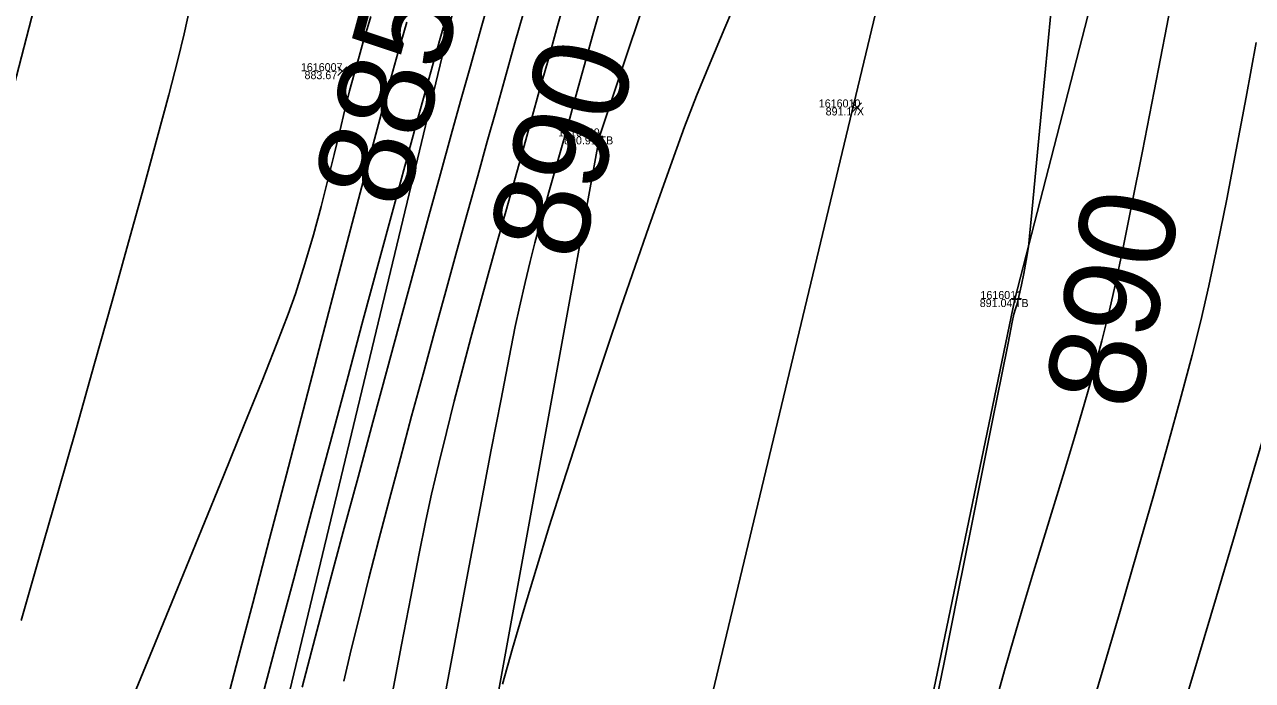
# Model space of a CAD drawing. Extents: x 1957117 to 1971063, y 701601 to 715861.
# Drawn here: x 1963135.2 to 1963189, y 705384.6 to 705413.3 of the extents above; entities that cross this region are included whole.
import ezdxf

# ---------------------------------------------------------------- set-up
doc = ezdxf.new("R2010")
doc.units = 0
for name, color, linetype in [('AP_X_Lights', 7, 'Continuous'), ('DT_X_Break_Line', 7, 'Continuous'), ('DT_X_Contour_Major', 7, 'Continuous'), ('DT_X_Contour_Minor', 7, 'Continuous'), ('GE_X_CL_20', 7, 'Continuous'), ('HY_X_Water_Edge', 7, 'Continuous'), ('PV_P_Drive', 7, 'Continuous'), ('PV_P_Shoulder', 7, 'Continuous'), ('RS_Raster1', 7, 'Continuous'), ('RW_X_Esmt_RR', 7, 'Continuous'), ('SC_Scratch1', 7, 'Continuous'), ('SC_Shading5', 7, 'Continuous')]:
    doc.layers.add(name, color=color, linetype=linetype)

msp = doc.modelspace()

# ---------------------------------------------------------------- linework, layer by layer
at = {"layer": 'AP_X_Lights'}
for p, q in [((1963148.949, 705411.091), (1963149.337, 705411.481)), ((1963148.949, 705411.481), (1963149.337, 705411.091)), ((1963171.464, 705409.506), (1963171.852, 705409.896)), ((1963171.464, 705409.896), (1963171.852, 705409.506))]:
    msp.add_line(p, q, dxfattribs=at)
at = {"layer": 'DT_X_Break_Line'}
for points in [[(1963059.618, 705072.384), (1963067.267, 705121.949), (1963084.435, 705172.155), (1963089.948, 705219.61), (1963104.733, 705267.194), (1963118.935, 705315.406), (1963122.413, 705362.88), (1963135.773, 705414.457), (1963142.701, 705466.671), (1963157.121, 705507.344), (1963171.033, 705561.75), (1963190.964, 705600.578), (1963199.065, 705656.682), (1963210.848, 705704.455), (1963218.329, 705756.178)], [(1963248.355, 705747.376), (1963235.759, 705698.829), (1963221.229, 705652.053), (1963207.844, 705601.615), (1963200.47, 705556.329), (1963185.917, 705507.018), (1963175.154, 705452.621), (1963160.398, 705408.434), (1963150.566, 705354.43), (1963137.351, 705306.484), (1963127.753, 705261.545), (1963117.087, 705216.019), (1963104.746, 705164.3), (1963091.28, 705116.393), (1963081.686, 705067.168)], [(1963097.69, 705062.728), (1963110.134, 705110.941), (1963118.179, 705161.08), (1963129.819, 705210.034), (1963142.677, 705258.498), (1963154.883, 705308.22), (1963169.696, 705358.61), (1963178.568, 705401.323), (1963191.579, 705451.786), (1963203.047, 705496.926), (1963213.073, 705549.098), (1963225.99, 705592.54), (1963238.509, 705645.64), (1963250.08, 705699.351), (1963260.722, 705745.719)]]:
    msp.add_lwpolyline(points, dxfattribs=at)
at = {"layer": 'DT_X_Contour_Major'}
for points in [[(1963185.799, 705416.324), (1963185.213, 705413.273), (1963184.659, 705410.411), (1963184.146, 705407.791), (1963183.684, 705405.468), (1963183.284, 705403.498), (1963182.955, 705401.935), (1963182.707, 705400.835), (1963182.373, 705399.501), (1963182.002, 705398.124), (1963181.603, 705396.711), (1963181.18, 705395.272), (1963180.741, 705393.812), (1963180.291, 705392.342), (1963179.838, 705390.867), (1963179.388, 705389.396), (1963178.946, 705387.938), (1963178.52, 705386.499), (1963178.116, 705385.087), (1963177.74, 705383.711)], [(1963185.799, 705416.324), (1963185.213, 705413.273), (1963184.659, 705410.411), (1963184.146, 705407.791), (1963183.684, 705405.468), (1963183.284, 705403.498), (1963182.955, 705401.935), (1963182.707, 705400.835), (1963182.373, 705399.501), (1963182.002, 705398.124), (1963181.603, 705396.711), (1963181.18, 705395.272), (1963180.741, 705393.812), (1963180.291, 705392.342), (1963179.838, 705390.867), (1963179.388, 705389.396), (1963178.946, 705387.938), (1963178.52, 705386.499), (1963178.116, 705385.087), (1963177.74, 705383.711)], [(1963160.382, 705413.853), (1963160.096, 705412.836), (1963159.817, 705411.832), (1963159.54, 705410.831), (1963159.262, 705409.822), (1963158.978, 705408.794), (1963158.679, 705407.727), (1963158.419, 705406.811), (1963158.187, 705406.001), (1963157.975, 705405.255), (1963157.773, 705404.529), (1963157.573, 705403.78), (1963157.365, 705402.964), (1963157.141, 705402.039), (1963156.89, 705400.961), (1963156.713, 705400.125), (1963156.442, 705398.766), (1963156.088, 705396.947), (1963155.663, 705394.729), (1963155.177, 705392.175), (1963154.642, 705389.348), (1963154.069, 705386.309), (1963153.47, 705383.12)], [(1963160.382, 705413.853), (1963160.096, 705412.836), (1963159.817, 705411.832), (1963159.54, 705410.831), (1963159.262, 705409.822), (1963158.978, 705408.794), (1963158.679, 705407.727), (1963158.419, 705406.811), (1963158.187, 705406.001), (1963157.975, 705405.255), (1963157.773, 705404.529), (1963157.573, 705403.78), (1963157.365, 705402.964), (1963157.141, 705402.039), (1963156.89, 705400.961), (1963156.713, 705400.125), (1963156.442, 705398.766), (1963156.088, 705396.947), (1963155.663, 705394.729), (1963155.177, 705392.175), (1963154.642, 705389.348), (1963154.069, 705386.309), (1963153.47, 705383.12)], [(1963151.966, 705413.424), (1963151.579, 705412.073), (1963151.211, 705410.762), (1963150.9, 705409.623), (1963150.492, 705408.098), (1963150, 705406.237), (1963149.436, 705404.091), (1963148.811, 705401.71), (1963148.14, 705399.143), (1963147.433, 705396.442), (1963146.704, 705393.655), (1963145.965, 705390.832), (1963145.228, 705388.025), (1963144.506, 705385.283), (1963143.811, 705382.656)], [(1963151.966, 705413.424), (1963151.579, 705412.073), (1963151.211, 705410.762), (1963150.9, 705409.623), (1963150.492, 705408.098), (1963150, 705406.237), (1963149.436, 705404.091), (1963148.811, 705401.71), (1963148.14, 705399.143), (1963147.433, 705396.442), (1963146.704, 705393.655), (1963145.965, 705390.832), (1963145.228, 705388.025), (1963144.506, 705385.283), (1963143.811, 705382.656)]]:
    msp.add_lwpolyline(points, dxfattribs=at)
at = {"layer": 'DT_X_Contour_Minor'}
for points in [[(1963155.896, 705415.546), (1963155.251, 705413.287), (1963154.72, 705411.41), (1963154.318, 705409.975), (1963153.912, 705408.508), (1963153.443, 705406.804), (1963152.919, 705404.897), (1963152.351, 705402.822), (1963151.749, 705400.614), (1963151.122, 705398.307), (1963150.48, 705395.937), (1963149.832, 705393.539), (1963149.19, 705391.147), (1963148.561, 705388.796), (1963147.956, 705386.522), (1963147.385, 705384.359)], [(1963155.896, 705415.546), (1963155.251, 705413.287), (1963154.72, 705411.41), (1963154.318, 705409.975), (1963153.912, 705408.508), (1963153.443, 705406.804), (1963152.919, 705404.897), (1963152.351, 705402.822), (1963151.749, 705400.614), (1963151.122, 705398.307), (1963150.48, 705395.937), (1963149.832, 705393.539), (1963149.19, 705391.147), (1963148.561, 705388.796), (1963147.956, 705386.522), (1963147.385, 705384.359)], [(1963157.227, 705414.403), (1963156.695, 705412.522), (1963156.239, 705410.9), (1963155.871, 705409.581), (1963155.489, 705408.207), (1963155.073, 705406.711), (1963154.628, 705405.11), (1963154.16, 705403.424), (1963153.675, 705401.672), (1963153.179, 705399.871), (1963152.678, 705398.042), (1963152.179, 705396.202), (1963151.686, 705394.371), (1963151.207, 705392.567), (1963150.746, 705390.809), (1963150.311, 705389.115), (1963149.906, 705387.505), (1963149.539, 705385.996), (1963149.214, 705384.609)], [(1963157.227, 705414.403), (1963156.695, 705412.522), (1963156.239, 705410.9), (1963155.871, 705409.581), (1963155.489, 705408.207), (1963155.073, 705406.711), (1963154.628, 705405.11), (1963154.16, 705403.424), (1963153.675, 705401.672), (1963153.179, 705399.871), (1963152.678, 705398.042), (1963152.179, 705396.202), (1963151.686, 705394.371), (1963151.207, 705392.567), (1963150.746, 705390.809), (1963150.311, 705389.115), (1963149.906, 705387.505), (1963149.539, 705385.996), (1963149.214, 705384.609)], [(1963159.01, 705414.871), (1963158.561, 705413.269), (1963158.144, 705411.773), (1963157.763, 705410.405), (1963157.425, 705409.187), (1963157.053, 705407.855), (1963156.676, 705406.506), (1963156.294, 705405.144), (1963155.91, 705403.772), (1963155.526, 705402.392), (1963155.145, 705401.008), (1963154.77, 705399.623), (1963154.402, 705398.24), (1963154.044, 705396.862), (1963153.698, 705395.491), (1963153.367, 705394.131), (1963153.052, 705392.785), (1963152.804, 705391.64), (1963152.496, 705390.127), (1963152.137, 705388.297), (1963151.734, 705386.2), (1963151.296, 705383.885)], [(1963159.01, 705414.871), (1963158.561, 705413.269), (1963158.144, 705411.773), (1963157.763, 705410.405), (1963157.425, 705409.187), (1963157.053, 705407.855), (1963156.676, 705406.506), (1963156.294, 705405.144), (1963155.91, 705403.772), (1963155.526, 705402.392), (1963155.145, 705401.008), (1963154.77, 705399.623), (1963154.402, 705398.24), (1963154.044, 705396.862), (1963153.698, 705395.491), (1963153.367, 705394.131), (1963153.052, 705392.785), (1963152.804, 705391.64), (1963152.496, 705390.127), (1963152.137, 705388.297), (1963151.734, 705386.2), (1963151.296, 705383.885)], [(1963166.556, 705414.772), (1963165.872, 705413.183), (1963165.231, 705411.656), (1963164.644, 705410.207), (1963164.122, 705408.853), (1963163.643, 705407.549), (1963163.116, 705406.084), (1963162.55, 705404.481), (1963161.953, 705402.764), (1963161.334, 705400.956), (1963160.701, 705399.08), (1963160.063, 705397.161), (1963159.427, 705395.222), (1963158.804, 705393.286), (1963158.2, 705391.377), (1963157.625, 705389.518), (1963157.087, 705387.733), (1963156.594, 705386.045), (1963156.155, 705384.478)], [(1963166.556, 705414.772), (1963165.872, 705413.183), (1963165.231, 705411.656), (1963164.644, 705410.207), (1963164.122, 705408.853), (1963163.643, 705407.549), (1963163.116, 705406.084), (1963162.55, 705404.481), (1963161.953, 705402.764), (1963161.334, 705400.956), (1963160.701, 705399.08), (1963160.063, 705397.161), (1963159.427, 705395.222), (1963158.804, 705393.286), (1963158.2, 705391.377), (1963157.625, 705389.518), (1963157.087, 705387.733), (1963156.594, 705386.045), (1963156.155, 705384.478)], [(1963142.52, 705414.245), (1963142.231, 705412.925), (1963141.95, 705411.78), (1963141.552, 705410.245), (1963141.05, 705408.372), (1963140.461, 705406.211), (1963139.797, 705403.812), (1963139.075, 705401.227), (1963138.308, 705398.504), (1963137.511, 705395.696), (1963136.7, 705392.852), (1963135.888, 705390.023), (1963135.09, 705387.26)], [(1963142.52, 705414.245), (1963142.231, 705412.925), (1963141.95, 705411.78), (1963141.552, 705410.245), (1963141.05, 705408.372), (1963140.461, 705406.211), (1963139.797, 705403.812), (1963139.075, 705401.227), (1963138.308, 705398.504), (1963137.511, 705395.696), (1963136.7, 705392.852), (1963135.888, 705390.023), (1963135.09, 705387.26)], [(1963150.396, 705413.675), (1963150.234, 705413.138), (1963150.065, 705412.574), (1963149.876, 705411.931), (1963149.657, 705411.156), (1963149.466, 705410.429), (1963149.26, 705409.594), (1963149.035, 705408.659), (1963148.789, 705407.636), (1963148.517, 705406.535), (1963148.215, 705405.365), (1963147.88, 705404.136), (1963147.508, 705402.859), (1963147.095, 705401.545), (1963146.781, 705400.664), (1963146.288, 705399.383), (1963145.639, 705397.751), (1963144.856, 705395.816), (1963143.962, 705393.626), (1963142.979, 705391.229), (1963141.93, 705388.673), (1963140.837, 705386.006), (1963139.722, 705383.277)], [(1963150.396, 705413.675), (1963150.234, 705413.138), (1963150.065, 705412.574), (1963149.876, 705411.931), (1963149.657, 705411.156), (1963149.466, 705410.429), (1963149.26, 705409.594), (1963149.035, 705408.659), (1963148.789, 705407.636), (1963148.517, 705406.535), (1963148.215, 705405.365), (1963147.88, 705404.136), (1963147.508, 705402.859), (1963147.095, 705401.545), (1963146.781, 705400.664), (1963146.288, 705399.383), (1963145.639, 705397.751), (1963144.856, 705395.816), (1963143.962, 705393.626), (1963142.979, 705391.229), (1963141.93, 705388.673), (1963140.837, 705386.006), (1963139.722, 705383.277)], [(1963153.691, 705413.648), (1963153.19, 705411.887), (1963152.764, 705410.368), (1963152.389, 705409.007), (1963151.919, 705407.286), (1963151.366, 705405.251), (1963150.744, 705402.951), (1963150.064, 705400.43), (1963149.339, 705397.737), (1963148.582, 705394.917), (1963147.805, 705392.018), (1963147.02, 705389.086), (1963146.241, 705386.169), (1963145.48, 705383.312)], [(1963153.691, 705413.648), (1963153.19, 705411.887), (1963152.764, 705410.368), (1963152.389, 705409.007), (1963151.919, 705407.286), (1963151.366, 705405.251), (1963150.744, 705402.951), (1963150.064, 705400.43), (1963149.339, 705397.737), (1963148.582, 705394.917), (1963147.805, 705392.018), (1963147.02, 705389.086), (1963146.241, 705386.169), (1963145.48, 705383.312)], [(1963174.839, 705382.31), (1963175.469, 705385.438), (1963176.073, 705388.443), (1963176.639, 705391.261), (1963177.155, 705393.829), (1963177.606, 705396.083), (1963177.982, 705397.957), (1963178.269, 705399.388), (1963178.455, 705400.312), (1963178.527, 705400.665), (1963178.591, 705400.895), (1963178.649, 705401.076), (1963178.712, 705401.306), (1963178.721, 705401.344), (1963178.743, 705401.439), (1963178.786, 705401.625), (1963178.855, 705401.944), (1963178.956, 705402.436), (1963179.06, 705403.001), (1963179.157, 705403.608), (1963179.207, 705404.07), (1963179.309, 705405.107), (1963179.458, 705406.66), (1963179.649, 705408.67), (1963179.876, 705411.076), (1963180.134, 705413.82)], [(1963174.839, 705382.31), (1963175.469, 705385.438), (1963176.073, 705388.443), (1963176.639, 705391.261), (1963177.155, 705393.829), (1963177.606, 705396.083), (1963177.982, 705397.957), (1963178.269, 705399.388), (1963178.455, 705400.312), (1963178.527, 705400.665), (1963178.591, 705400.895), (1963178.649, 705401.076), (1963178.712, 705401.306), (1963178.721, 705401.344), (1963178.743, 705401.439), (1963178.786, 705401.625), (1963178.855, 705401.944), (1963178.956, 705402.436), (1963179.06, 705403.001), (1963179.157, 705403.608), (1963179.207, 705404.07), (1963179.309, 705405.107), (1963179.458, 705406.66), (1963179.649, 705408.67), (1963179.876, 705411.076), (1963180.134, 705413.82)], [(1963181.59, 705382.308), (1963182.387, 705385.009), (1963183.169, 705387.674), (1963183.922, 705390.26), (1963184.629, 705392.719), (1963185.276, 705395.005), (1963185.847, 705397.072), (1963186.328, 705398.873), (1963186.702, 705400.363), (1963187.054, 705401.902), (1963187.432, 705403.689), (1963187.833, 705405.685), (1963188.252, 705407.853), (1963188.684, 705410.153), (1963189.125, 705412.545)], [(1963181.59, 705382.308), (1963182.387, 705385.009), (1963183.169, 705387.674), (1963183.922, 705390.26), (1963184.629, 705392.719), (1963185.276, 705395.005), (1963185.847, 705397.072), (1963186.328, 705398.873), (1963186.702, 705400.363), (1963187.054, 705401.902), (1963187.432, 705403.689), (1963187.833, 705405.685), (1963188.252, 705407.853), (1963188.684, 705410.153), (1963189.125, 705412.545)], [(1963179.703, 705355.561), (1963179.788, 705356.654), (1963179.845, 705357.699), (1963179.889, 705358.72), (1963179.936, 705359.74), (1963180.001, 705360.783), (1963180.099, 705361.872), (1963180.246, 705363.033), (1963180.458, 705364.287), (1963180.677, 705365.27), (1963181.029, 705366.646), (1963181.498, 705368.362), (1963182.065, 705370.37), (1963182.715, 705372.617), (1963183.43, 705375.054), (1963184.193, 705377.63), (1963184.986, 705380.294), (1963185.794, 705382.996), (1963186.598, 705385.685), (1963187.381, 705388.31), (1963188.128, 705390.821), (1963188.819, 705393.168), (1963189.439, 705395.298)], [(1963179.703, 705355.561), (1963179.788, 705356.654), (1963179.845, 705357.699), (1963179.889, 705358.72), (1963179.936, 705359.74), (1963180.001, 705360.783), (1963180.099, 705361.872), (1963180.246, 705363.033), (1963180.458, 705364.287), (1963180.677, 705365.27), (1963181.029, 705366.646), (1963181.498, 705368.362), (1963182.065, 705370.37), (1963182.715, 705372.617), (1963183.43, 705375.054), (1963184.193, 705377.63), (1963184.986, 705380.294), (1963185.794, 705382.996), (1963186.598, 705385.685), (1963187.381, 705388.31), (1963188.128, 705390.821), (1963188.819, 705393.168), (1963189.439, 705395.298)]]:
    msp.add_lwpolyline(points, dxfattribs=at)
at = {"layer": 'GE_X_CL_20'}
msp.add_lwpolyline([(1963418.3, 706437.397), (1962895.621, 704261.062)], dxfattribs=at)
at = {"layer": 'HY_X_Water_Edge'}
msp.add_spline([(1963191.723, 701994.048), (1963062.047, 702441.167), (1962863.491, 703169.356), (1962827.53, 703438.691), (1962823.213, 703537.412), (1962817.962, 703593.874), (1962817.97, 703697.316), (1962828.582, 703804.235), (1962836.461, 703844.734), (1962850.687, 703896.004), (1962867.251, 703938.846), (1962873.848, 703992.355), (1962884.135, 704091.371), (1962891.241, 704140.854), (1962897.382, 704180.529), (1962905.467, 704230.979), (1962943.949, 704328.022), (1962948.537, 704378.842), (1962964.114, 704426.264), (1963004.885, 704570.73), (1963042.054, 704716.522), (1963062.038, 704814.417), (1963072.171, 704860.237), (1963090.023, 704956.798), (1963107.066, 705031.783), (1963133.773, 705105.742), (1963148.685, 705206.74), (1963175.48, 705301.059), (1963191.635, 705353.417), (1963210.988, 705447.286), (1963219.532, 705497.27), (1963230.124, 705549.475), (1963251.052, 705591.159), (1963275.289, 705693.429), (1963292.982, 705784.032), (1963302.841, 705839.645), (1963335.126, 705936.766), (1963359.752, 706046.75), (1963389.133, 706177.299), (1963417.827, 706273.456), (1963475.868, 706451.902), (1963533.782, 706640.53), (1963553.86, 706696.984), (1963580.184, 706715.425), (1963609.172, 706718.73), (1963617.062, 706714.691), (1963619.447, 706694.678), (1963564.282, 706533.07), (1963531.853, 706395.229), (1963434.4, 706006.96), (1963354.09, 705679.186), (1963237.513, 705206.07), (1963167.369, 704892.962), (1963059.145, 704434.176), (1962907.914, 703908.742), (1962877.458, 703703.326), (1962898.357, 703412.121), (1962942.65, 703052.267), (1963048.963, 702674.866), (1963191.468, 702189.666), (1963245.396, 702019.832)], degree=3, dxfattribs=at)
at = {"layer": 'PV_P_Drive'}
for p, q in [((1963160.398, 705408.58), (1963160.398, 705408.288)), ((1963160.252, 705408.434), (1963160.544, 705408.434)), ((1963160.398, 705408.434), (1963160.398, 705408.434)), ((1963178.422, 705401.323), (1963178.714, 705401.323)), ((1963178.568, 705401.469), (1963178.568, 705401.177)), ((1963178.568, 705401.323), (1963178.568, 705401.323))]:
    msp.add_line(p, q, dxfattribs=at)
at = {"layer": 'RW_X_Esmt_RR'}
msp.add_lwpolyline([(1962866.45, 704268.068), (1963123.345, 705337.727), (1963135.496, 705336.937), (1963400.797, 706441.601)], dxfattribs=at)
at = {"layer": 'SC_Shading5'}
for points in [[(1963026.912, 704294.121), (1963138.818, 704737.794), (1963251.679, 705213.963), (1963374.306, 705730.111), (1963454.783, 706045.593), (1963517.244, 706296.713), (1963562.763, 706479.256), (1963580.13, 706553.799), (1963589.678, 706586.994)], [(1963609.915, 706579.703), (1963587.283, 706499.153), (1963552.056, 706354.005), (1963480.911, 706069.234), (1963357.401, 705576.869), (1963272.751, 705226.931), (1963210.247, 704956.481), (1963044.97, 704288.881)]]:
    msp.add_spline(points, degree=3, dxfattribs=at)

# ---------------------------------------------------------------- texts
at = {"layer": 'DT_X_Contour_Major'}
for s, rotation, p in [('885', 74.7525, (1963151.857, 705405.149)), ('890', 74.3588, (1963159.494, 705402.848)), ('890', 78.1122, (1963183.924, 705396.344))]:
    msp.add_text(s, height=4.2, rotation=rotation, dxfattribs=at).set_placement(p)
at = {"layer": 'PV_P_Shoulder'}
for s, p in [('883.67', (1963147.492, 705410.936)), ('891.17', (1963170.289, 705409.351)), ('890.91', (1963158.846, 705408.084)), ('891.04', (1963177.03, 705400.973))]:
    msp.add_text(s, height=0.35, dxfattribs=at).set_placement(p)
at = {"layer": 'RS_Raster1'}
for s, p in [('1616007', (1963147.333, 705411.286)), ('1616010', (1963169.989, 705409.701)), ('1616009', (1963158.585, 705408.434)), ('1616011', (1963177.06, 705401.323))]:
    msp.add_text(s, height=0.35, dxfattribs=at).set_placement(p)
at = {"layer": 'SC_Scratch1'}
for s, p in [('X', (1963149.143, 705410.936)), ('X', (1963171.658, 705409.351)), ('TB', (1963160.398, 705408.084)), ('TB', (1963178.568, 705400.973))]:
    msp.add_text(s, height=0.35, dxfattribs=at).set_placement(p)

doc.saveas('drawing.dxf')
